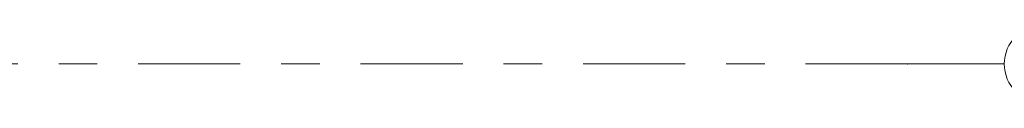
# Model space of a CAD drawing. Header units: metres. Extents: x -3.6 to 85.2, y -11 to 16.8.
# Tile 469 of 508: x 62.635 to 65.185, y 0.45 to 0.65. Entities that reach past the tile are written whole.
import ezdxf

# ---------------------------------------------------------------- set-up
doc = ezdxf.new("R2010")
doc.units = ezdxf.units.M
doc.header["$MEASUREMENT"] = 0
doc.linetypes.add('Strichlinie doppelt', pattern=[0.546806, 0.264583, -0.105833, 0.070556, -0.105833])
doc.layers.add('451 - Universal.Achsen Raster', color=7, linetype='Continuous')

msp = doc.modelspace()

# ---------------------------------------------------------------- linework, layer by layer
at = {"layer": '451 - Universal.Achsen Raster', "color": 160, "linetype": 'Strichlinie doppelt', "lineweight": 9, "true_color": 0x3232ff}
for q in [(-3.175, 0.55), (65.185, 0.55)]:
    msp.add_line((64.935, 0.55), q, dxfattribs=at)
at = {"layer": '451 - Universal.Achsen Raster', "color": 160, "linetype": 'Continuous', "lineweight": 9, "true_color": 0x3232ff}
msp.add_circle((65.285, 0.55), 0.1, dxfattribs=at)
at = {"layer": '451 - Universal.Achsen Raster', "color": 160, "linetype": 'Strichlinie doppelt', "lineweight": 9, "true_color": 0x3232ff}
msp.add_point((64.935, 0.55), dxfattribs=at)
msp.add_point((64.935, 0.55), dxfattribs=at)

doc.saveas('drawing.dxf')
